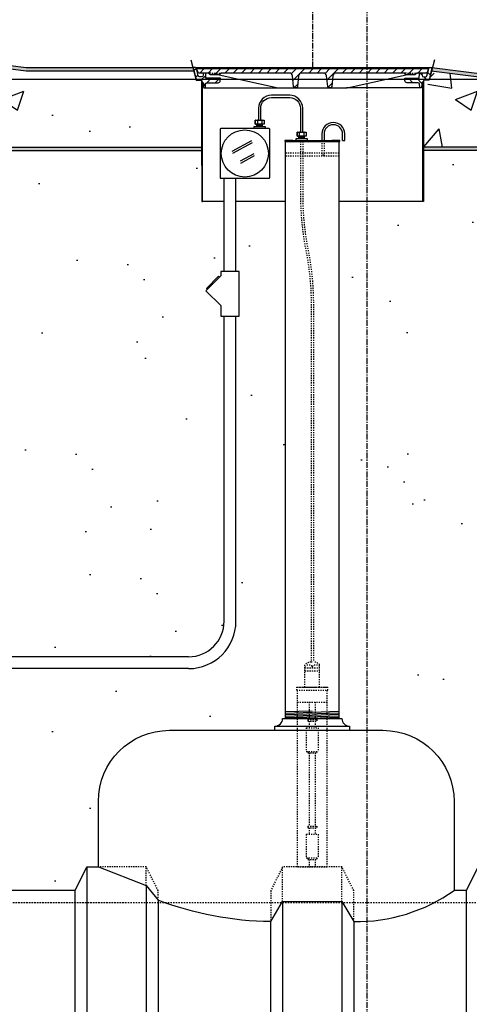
# Model space of a CAD drawing. Extents: x -169 to 6736, y -208 to 3022.
# Tile 521 of 656: x 6106 to 6144, y 342 to 425. Entities that reach past the tile are written whole.
import ezdxf

# ---------------------------------------------------------------- set-up
doc = ezdxf.new("R2010")
doc.units = 0
doc.header["$MEASUREMENT"] = 0
doc.header["$PDSIZE"] = 1
for name, pattern in [('CENTER1', [0.6625, 0.5, -0.075, 0.0125, -0.075]), ('HIDDEN3', [0.1875, 0.125, -0.0625]), ('HIDDEN5', [0.05, 0.025, -0.025])]:
    doc.linetypes.add(name, pattern=pattern)
doc.layers.get('DEFPOINTS').update_dxf_attribs({"linetype": 'CONTINUOUS'})
for name, color, linetype in [('CENTERLINE', 3, 'CENTER1'), ('CONCRETE-HATCH', 2, 'CONTINUOUS'), ('CONDUIT', 2, 'CONTINUOUS'), ('DIM', 3, 'CONTINUOUS'), ('FREEZE-LINES', 8, 'CONTINUOUS'), ('GALV-4-PIPE', 4, 'CONTINUOUS'), ('J-BOX', 2, 'CONTINUOUS'), ('PEAGRAVEL-HATCH', 3, 'CONTINUOUS'), ('PROBE', 2, 'CONTINUOUS'), ('TANK-BUNG-OPENING-4', 3, 'CONTINUOUS'), ('TANK-MANHOLE-18', 2, 'CONTINUOUS'), ('TANK-MANHOLE-COVER-18', 2, 'CONTINUOUS'), ('TANK-MANHOLE-COVER-HATCH-18', 7, 'CONTINUOUS'), ('TANK-MANHOLE-HATCH-18', 7, 'CONTINUOUS'), ('TANK-SLAB', 6, 'CONTINUOUS'), ('TANK-UST', 5, 'CONTINUOUS'), ('TANK-UST-RIB', 7, 'CONTINUOUS')]:
    doc.layers.add(name, color=color, linetype=linetype)
doc.styles.add('SIMPLEX', font='simplex')
doc.dimstyles.new('DIM64', dxfattribs={"dimscale": 64, "dimtxt": 0.09375, "dimasz": 0.09375, "dimexe": 0.0625, "dimexo": 0.0625, "dimgap": 0.046875, "dimtad": 1, "dimdec": 4, "dimzin": 3, "dimdsep": 46, "dimlunit": 4, "dimtxsty": 'SIMPLEX', "dimcen": 0, "dimclrd": 256, "dimclre": 256, "dimclrt": 256, "dimadec": 0, "dimazin": 0, "dimtfac": 1, "dimtdec": 4, "dimtmove": 0, "dimatfit": 3, "dimfxl": 1, "dimfrac": 2, "dimtolj": 1, "dimtzin": 0, "dimarcsym": 0})
pattern_1 = [(45, (4564.81933, -564.00736), (-0.35355339, 0.35355339), [])]

# ---------------------------------------------------------------- blocks, each defined once
blk = doc.blocks.new('*D71')
at = {"layer": 'DEFPOINTS', "color": 0, "transparency": 16777216}
for p in [(5827.154, 410.007), (6443.911, 410.007), (5827.154, 136.516)]:
    blk.add_point(p, dxfattribs=at)
at = {"layer": 'DIM', "lineweight": -2, "transparency": 16777216}
for p, q in [((5827.154, 406.007), (5827.154, 132.516)), ((6443.911, 406.007), (6443.911, 132.516)), ((6437.911, 136.516), (5833.154, 136.516))]:
    blk.add_line(p, q, dxfattribs=at)
at = {"layer": 'DIM', "transparency": 16777216}
for points in [[(5833.154, 137.516), (5833.154, 135.516), (5827.154, 136.516)], [(6437.911, 137.516), (6437.911, 135.516), (6443.911, 136.516)]]:
    blk.add_solid(points, dxfattribs=at)
at = {"layer": 'DIM', "transparency": 16777216, "insert": (6135.532, 144.087), "char_height": 6, "attachment_point": 5, "style": 'SIMPLEX'}
blk.add_mtext('\\A1;51\'-4 3/4" (F.V. TANK SLAB)', dxfattribs=at)

msp = doc.modelspace()

# ---------------------------------------------------------------- hatches: boundary and pattern name
at = {"layer": 'CONCRETE-HATCH'}
h = msp.add_hatch(dxfattribs=at)
h.set_pattern_fill('AR-CONC', color=256, scale=2.67, style=0)
h.set_pattern_definition([(50, (6102.026, 414.289), (19.151, -1.675), [2.0025, -22.0275]), (355, (6102.026, 414.289), (-3.705, 20.084), [1.602, -17.622]), (100.45, (6103.622, 414.149), (15.446, 18.408), [1.702, -18.7205]), (46.18, (6102.026, 419.629), (28.495, -4.42), [3.004, -33.041]), (96.64, (6104.4, 419.26), (24.955, 26.01), [2.553, -28.081]), (351.18, (6102.026, 419.63), (24.955, 26.01), [2.403, -26.433]), (21, (6104.696, 418.294), (15.937, -10.75), [2.0025, -22.0275]), (326, (6104.696, 418.294), (6.497, 19.362), [1.602, -17.622]), (71.45, (6106.024, 417.398), (22.434, 8.612), [1.702, -18.7205]), (37.5, (6102.026, 414.2886), (0.3247, 8.8883), [0, -17.4084, 0, -17.889, 0, -17.6887]), (7.5, (6102.026, 414.289), (7.024, 10.531), [0, -10.1994, 0, -17.0079, 0, -6.7417]), (327.5, (6096.072, 414.2886), (14.253, -0.6022), [0, -6.675, 0, -20.826, 0, -27.6345]), (317.5, (6093.402, 414.289), (15.571, 2.673), [0, -8.6775, 0, -13.8306, 0, -19.6245])])
h.paths.add_polyline_path([(6121.58181, 419.87263), (6121.5553, 419.92254), (6121.51047, 419.94932), (6121.12458, 419.94932), (6120.91665, 420.72611), (6106.76171, 420.72611), (6102.81843, 421.21902), (6102.81843, 419.6672), (6103.53386, 418.79096), (6103.53386, 415.964), (6102.02592, 415.964), (6102.02592, 414.28861), (6121.58181, 414.28861)])
h = msp.add_hatch(dxfattribs=at)
h.set_pattern_fill('AR-CONC', color=256, scale=2.67, style=0)
h.set_pattern_definition([(50, (6140.302, 414.289), (19.15085, -1.6755), [2.0025, -22.0275]), (355, (6140.302, 414.289), (-3.7047, 20.0835), [1.602, -17.622]), (100.4514, (6141.898, 414.149), (15.4462, 18.408), [1.7019, -18.7205]), (46.184, (6140.302, 419.629), (28.4953, -4.4194), [3.0038, -33.0412]), (96.636, (6142.676, 419.26), (24.9555, 26.009), [2.5528, -28.0807]), (351.184, (6140.302, 419.63), (24.9555, 26.009), [2.403, -26.433]), (21, (6142.972, 418.294), (15.9374, -10.7499), [2.0025, -22.0275]), (326, (6142.972, 418.294), (6.4965, 19.3615), [1.602, -17.622]), (71.4514, (6144.3, 417.398), (22.434, 8.6116), [1.7019, -18.7205]), (37.5, (6140.302, 414.2886), (0.32467, 8.88827), [0, -17.4084, 0, -17.889, 0, -17.68875]), (7.5, (6140.302, 414.289), (7.02396, 10.5308), [0, -10.1994, 0, -17.0079, 0, -6.74175]), (327.5, (6134.3476, 414.2886), (14.25306, -0.60222), [0, -6.675, 0, -20.826, 0, -27.6345]), (317.5, (6131.678, 414.289), (15.57107, 2.6728), [0, -8.6775, 0, -13.8306, 0, -19.6245])])
h.paths.add_polyline_path([(6443.62935, 419.72611), (6148.98683, 419.72611), (6142.49842, 420.53716), (6140.9163, 420.53716), (6140.30173, 418.24118), (6140.30173, 414.28861), (6443.62935, 414.28861)])
at = {"layer": 'PEAGRAVEL-HATCH'}
h = msp.add_hatch(dxfattribs=at)
h.set_pattern_fill('AR-SAND', color=256, scale=7.5, style=0)
h.set_pattern_definition([(37.5, (6102.004, 397.787), (-0.4725, 14.451), [0, -11.4, 0, -12.75, 0, -12.1875]), (7.5, (6102.004, 397.787), (13.273, 21.166), [0, -6.15, 0, -10.275, 0, -3.9375]), (327.5, (6092.779, 397.787), (23.356, 0.0424), [0, -3.75, 0, -13.5, 0, -17.625]), (317.5, (6092.78, 397.787), (22.546, 6.583), [0, -1.875, 0, -8.85, 0, -10.125])])
h.paths.add_polyline_path([(6121.58181, 412.74358), (6121.58181, 414.00736), (6102.02592, 414.00736), (6102.02592, 413.90406), (6102.00422, 410.75736), (6102.00422, 397.78672), (6121.58181, 397.78672)])
h = msp.add_hatch(dxfattribs=at)
h.set_pattern_fill('AR-SAND', color=256, scale=7.5, style=0)
h.set_pattern_definition([(37.5, (6133.154, 290.516), (-0.47245, 14.4512), [0, -11.4, 0, -12.75, 0, -12.1875]), (7.5, (6133.154, 290.516), (13.2733, 21.166), [0, -6.15, 0, -10.275, 0, -3.9375]), (327.5, (6123.929, 290.516), (23.3561, 0.0424), [0, -3.75, 0, -13.5, 0, -17.625]), (317.5, (6123.93, 290.516), (22.546, 6.5826), [0, -1.875, 0, -8.85, 0, -10.125])])
h.paths.add_polyline_path([(6213.65422, 414.00736), (6140.30173, 414.00736), (6140.30173, 412.74358), (6140.28582, 409.69624), (6140.23866, 409.69624), (6133.15422, 409.69624), (6133.15422, 366.04592), (6133.40422, 366.04592, 0.41421356), (6134.05342, 365.39672), (6134.05342, 365.04592), (6136.86462, 365.04592, -0.41421356), (6142.86462, 359.04592), (6142.86462, 351.51592), (6143.90422, 351.51592), (6144.90422, 353.51592), (6149.90422, 353.51592), (6150.90422, 351.51592), (6155.44024, 351.51592, -0.40059159), (6213.65422, 290.51592)])
h = msp.add_hatch(dxfattribs=at)
h.set_pattern_fill('AR-SAND', color=256, scale=7.5, style=0)
h.set_pattern_definition([(37.5, (6103.111, 351.516), (-0.4725, 14.4512), [0, -11.4, 0, -12.75, 0, -12.1875]), (7.5, (6103.111, 351.516), (13.2733, 21.166), [0, -6.15, 0, -10.275, 0, -3.9375]), (327.5, (6093.886, 351.516), (23.356, 0.0424), [0, -3.75, 0, -13.5, 0, -17.625]), (317.5, (6093.886, 351.516), (22.546, 6.5826), [0, -1.875, 0, -8.85, 0, -10.125])])
h.paths.add_polyline_path([(6128.65422, 409.69624), (6124.4679, 409.69624), (6124.4679, 403.79544), (6124.7457, 403.79544), (6124.7457, 400.01755), (6124.4679, 400.01755), (6124.4679, 374.25844, -0.41421356), (6120.4679, 370.25844), (6105.35699, 370.25844), (6105.35699, 369.86125), (6105.17136, 369.86125), (6105.17136, 369.90728), (6104.61448, 369.90728), (6104.61448, 369.86125), (6104.10384, 369.82554), (6104.10384, 369.41265), (6103.98009, 369.41265), (6103.98009, 368.51547), (6103.36134, 368.51547), (6103.36134, 359.01592, 0.41421356), (6103.11134, 358.76592), (6103.11134, 357.76592), (6103.9948, 357.76592), (6104.23133, 357.76592), (6103.4948, 356.45069), (6103.4948, 356.05233, -0.41421356), (6103.2448, 355.80233), (6103.11134, 355.80233), (6103.11134, 351.51592), (6110.90422, 351.51592), (6111.90422, 353.51592), (6112.86617, 353.51592), (6112.86617, 359.04592, -0.41421356), (6118.86617, 365.04592), (6127.75502, 365.04592), (6127.75502, 365.39672, 0.41421356), (6128.40422, 366.04592), (6128.65422, 366.04592)])
h = msp.add_hatch(dxfattribs=at)
h.set_pattern_fill('AR-SAND', color=256, scale=7.5, style=0)
h.set_pattern_definition([(37.5, (6122.656, 404.919), (-0.472, 14.451), [0, -11.4, 0, -12.75, 0, -12.1875]), (7.5, (6122.656, 404.92), (13.273, 21.166), [0, -6.15, 0, -10.275, 0, -3.9375]), (327.5, (6113.431, 404.919), (23.356, 0.042), [0, -3.75, 0, -13.5, 0, -17.625]), (317.5, (6113.431, 404.92), (22.546, 6.583), [0, -1.875, 0, -8.85, 0, -10.125])])
h.paths.add_polyline_path([(6123.4679, 409.69624), (6121.64363, 409.69624), (6121.58181, 409.69624), (6121.58181, 397.78672), (6123.4679, 397.78672), (6123.4679, 400.01755), (6123.1901, 400.01755), (6123.1901, 400.90647), (6121.93298, 402.16358), (6122.05084, 402.28144), (6121.97227, 402.36001), (6122.99368, 403.38142), (6123.07225, 403.30285), (6123.1901, 403.4207), (6123.1901, 403.79544), (6123.4679, 403.79544)])
h = msp.add_hatch(dxfattribs=at)
h.set_pattern_fill('AR-SAND', color=256, scale=7.5, style=0)
h.set_pattern_definition([(37.5, (6097.656, 381.764), (-0.4725, 14.451), [0, -11.4, 0, -12.75, 0, -12.1875]), (7.5, (6097.656, 381.764), (13.273, 21.166), [0, -6.15, 0, -10.275, 0, -3.9375]), (327.5, (6088.431, 381.764), (23.356, 0.0424), [0, -3.75, 0, -13.5, 0, -17.625]), (317.5, (6088.43, 381.764), (22.546, 6.583), [0, -1.875, 0, -8.85, 0, -10.125])])
h.paths.add_polyline_path([(6123.4679, 397.78672), (6097.65596, 397.78672), (6097.6577, 392.8692, -0.00822165), (6101.86745, 391.0267, -0.33671624), (6103.11134, 389.38903), (6103.11134, 381.7636), (6123.4679, 381.7636)])
h = msp.add_hatch(dxfattribs=at)
h.set_pattern_fill('AR-SAND', color=256, scale=7.5, style=0)
h.set_pattern_definition([(37.5, (6103.111, 371.258), (-0.4725, 14.451), [0, -11.4, 0, -12.75, 0, -12.1875]), (7.5, (6103.111, 371.258), (13.273, 21.166), [0, -6.15, 0, -10.275, 0, -3.9375]), (327.5, (6093.886, 371.258), (23.356, 0.0424), [0, -3.75, 0, -13.5, 0, -17.625]), (317.5, (6093.886, 371.258), (22.546, 6.583), [0, -1.875, 0, -8.85, 0, -10.125])])
h.paths.add_polyline_path([(6123.4679, 381.7636), (6104.23133, 381.7636), (6103.4948, 380.44837), (6103.4948, 380.05001, -0.41421356), (6103.2448, 379.80001), (6103.11134, 379.80001), (6103.11134, 378.2636, 0.41421356), (6103.36134, 378.0136), (6103.36134, 373.0014), (6103.98009, 373.0014), (6103.98009, 372.10422), (6104.10384, 372.10422), (6104.10384, 371.69133), (6104.62686, 371.65476), (6104.62686, 371.85709), (6104.67735, 371.85709, 0.35188198), (6104.69185, 371.86873, 1.23448552), (6104.62686, 371.82584, 0.55599446), (6104.69502, 371.75358, -0.12304611), (6104.69185, 371.86873, -0.3518816), (6104.67735, 371.85709), (6104.689, 371.85348, -0.83045346), (6105.15587, 371.86873, 0.35188118), (6105.17037, 371.85709), (6105.22086, 371.85709), (6105.22086, 371.65562), (6105.35699, 371.65562), (6105.35699, 371.25844), (6120.4679, 371.25844, 0.41421356), (6123.4679, 374.25844)])
at = {"layer": 'TANK-MANHOLE-COVER-HATCH-18', "linetype": 'Continuous'}
h = msp.add_hatch(dxfattribs=at)
h.set_pattern_fill('LINE', color=256, scale=4, angle=45, style=0)
h.set_pattern_definition(pattern_1)
h.paths.add_polyline_path([(6121.17551, 420.91443), (6121.18106, 420.85062), (6121.27298, 420.59877, 0.31505809), (6121.36105, 420.53716), (6122.11314, 420.53716, -0.20068244), (6122.17988, 420.50925), (6122.27943, 420.40834, 0.20068244), (6122.34617, 420.38042), (6122.68597, 420.38042), (6123.02578, 420.38042, 0.20067998), (6123.09252, 420.40834), (6123.19206, 420.50925, -0.20067998), (6123.2588, 420.53716), (6128.97748, 420.53716, -0.38336671), (6129.22607, 420.31372), (6129.32155, 419.42017, 0.38336671), (6129.47691, 419.28052), (6129.50374, 419.28052, 0.38336671), (6129.6591, 419.42017), (6129.75455, 420.31337, -0.38376912), (6130.00352, 420.53716), (6131.86628, 420.53716, -0.38581775), (6132.11684, 420.31159), (6132.21065, 419.42042, 0.38381878), (6132.36604, 419.28052), (6132.39431, 419.28052, 0.38381878), (6132.5497, 419.42042), (6132.64369, 420.31333, -0.38381878), (6132.89231, 420.53716), (6138.61239, 420.53716, -0.20067998), (6138.67913, 420.50925), (6138.77868, 420.40834, 0.20067998), (6138.84542, 420.38042), (6139.18522, 420.38042), (6139.52502, 420.38042, 0.20068244), (6139.59176, 420.40834), (6139.69131, 420.50925, -0.20068244), (6139.75805, 420.53716), (6140.50876, 420.53716, 0.31505687), (6140.59682, 420.59877), (6140.68874, 420.85062), (6140.69429, 420.91443), (6130.9356, 420.91443)])
at = {"layer": 'TANK-MANHOLE-HATCH-18', "linetype": 'Continuous'}
h = msp.add_hatch(dxfattribs=at)
h.set_pattern_fill('LINE', color=256, scale=4, angle=45, style=0)
h.set_pattern_definition(pattern_1)
h.paths.add_polyline_path([(6121.70674, 419.72568), (6121.74141, 419.33747, 0.45806569), (6121.8183, 419.28226, 0.46914088), (6121.89535, 419.33974), (6121.90929, 419.60455, -0.39889443), (6122.03411, 419.72298), (6122.962, 419.72298, 0.39805028), (6123.14921, 419.90008), (6123.16033, 420.10025), (6121.93421, 420.10025), (6121.91477, 420.47787, 0.39923087), (6121.85235, 420.53716), (6121.77333, 420.53716, 0.39953151), (6121.71091, 420.47781), (6121.70476, 420.35585, -0.39953151), (6121.56432, 420.22231), (6121.38605, 420.22231, -0.34858266), (6121.29475, 420.29476), (6121.14517, 420.93605, 0.34699278), (6121.05479, 421.00736), (6120.87171, 421.00736), (6121.08955, 420.06802, 0.34818324), (6121.21131, 419.97125), (6121.49175, 419.97125, -0.40020821), (6121.58609, 419.88201), (6121.59161, 419.78262), (6121.64449, 419.78262, -0.38836603)])
h = msp.add_hatch(dxfattribs=at)
h.set_pattern_fill('LINE', color=256, scale=4, angle=135, style=0)
h.set_pattern_definition([(135, (4564.81933, -564.00736), (-0.35355339, -0.35355339), [])])
h.paths.add_polyline_path([(6140.16504, 420.35585), (6140.15889, 420.47781, 0.39953151), (6140.09647, 420.53716), (6140.01745, 420.53716, 0.39923087), (6139.95503, 420.47787), (6139.9356, 420.10025), (6138.70947, 420.10025), (6138.72059, 419.90008, 0.39805028), (6138.90781, 419.72298), (6139.83569, 419.72298, -0.39889443), (6139.96052, 419.60455), (6139.97445, 419.33974, 0.46914088), (6140.05151, 419.28226, 0.45806569), (6140.1284, 419.33747), (6140.16306, 419.72568, -0.38836603), (6140.22531, 419.78262), (6140.27819, 419.78262), (6140.28371, 419.88201, -0.40020821), (6140.37805, 419.97125), (6140.65849, 419.97125, 0.34818324), (6140.78026, 420.06802), (6140.9981, 421.00736), (6140.81501, 421.00736, 0.34699278), (6140.72463, 420.93605), (6140.57505, 420.29476, -0.34858266), (6140.48375, 420.22231), (6140.30549, 420.22231, -0.39953151)])
at = {"layer": 'TANK-SLAB'}
for points in [[(6120.87795, 421.00736), (6106.77922, 421.00736), (6102.77922, 421.50736), (6102.77922, 421.22392), (6106.76171, 420.72611), (6120.94317, 420.72611)], [(6443.9106, 420.00736), (6149.00434, 420.00736), (6141.00434, 421.00736), (6140.94046, 420.7319), (6148.98683, 419.72611), (6443.62935, 419.72611), (6443.62935, 414.28861), (6140.28582, 414.28861), (6140.28582, 414.00736), (6443.9106, 414.00736)], [(6121.59509, 414.28861), (6102.00422, 414.28861), (6102.00422, 414.00736), (6121.59509, 414.00736)]]:
    msp.add_hatch(color=256, dxfattribs=at).paths.add_polyline_path(points)

# ---------------------------------------------------------------- linework, layer by layer
at = {"layer": 'CENTERLINE'}
msp.add_line((6130.94114, 421.00736), (6130.94114, 465.14738), dxfattribs=at)
at = {"layer": 'CONDUIT'}
for p, q in [((6123.4679, 403.79544), (6123.4679, 411.65995)), ((6124.4679, 403.79544), (6124.4679, 411.65995)), ((6123.4679, 374.25844), (6123.4679, 400.01755)), ((6124.4679, 374.25844), (6124.4679, 400.01755)), ((6120.4679, 371.25844), (6105.35699, 371.25844)), ((6120.4679, 370.25844), (6105.35699, 370.25844))]:
    msp.add_line(p, q, dxfattribs=at)
msp.add_lwpolyline([(6123.1901, 403.4207), (6121.93298, 402.16358), (6123.1901, 400.90647), (6123.1901, 400.01755), (6124.7457, 400.01755), (6124.7457, 403.79544), (6123.1901, 403.79544)], close=True, dxfattribs=at)
msp.add_lwpolyline([(6123.07225, 403.30285), (6122.99368, 403.38142), (6121.97227, 402.36001), (6122.05084, 402.28144)], dxfattribs=at)
for radius in [3, 4]:
    msp.add_arc((6120.4679, 374.25844), radius, 270, 0, dxfattribs=at)
at = {"layer": 'DEFPOINTS'}
for points in [[(6120.65924, 421.66444), (6121.11834, 419.94932), (6121.50423, 419.94932), (6121.54906, 419.92254), (6121.57556, 419.87263), (6121.57556, 412.74358)], [(6120.65924, 421.66444), (6121.11834, 419.94932), (6121.50423, 419.94932), (6121.54906, 419.92254), (6121.57556, 419.87263), (6121.57556, 412.74358)], [(6120.66548, 421.66444), (6121.12458, 419.94932), (6121.51047, 419.94932), (6121.5553, 419.92254), (6121.58181, 419.87263), (6121.58181, 412.74358)], [(6141.21181, 421.66444), (6140.75271, 419.94932), (6140.36682, 419.94932), (6140.32199, 419.92254), (6140.29548, 419.87263), (6140.29548, 412.74358)], [(6141.21181, 421.66444), (6140.75271, 419.94932), (6140.36682, 419.94932), (6140.32199, 419.92254), (6140.29548, 419.87263), (6140.29548, 412.74358)], [(6141.21805, 421.66444), (6140.75895, 419.94932), (6140.37306, 419.94932), (6140.32823, 419.92254), (6140.30173, 419.87263), (6140.30173, 412.74358)]]:
    msp.add_lwpolyline(points, dxfattribs=at)
at = {"layer": 'FREEZE-LINES', "color": 8, "linetype": 'CENTER1'}
msp.add_line((6135.53241, 0), (6135.53241, 540), dxfattribs=at)
at = {"layer": 'FREEZE-LINES', "linetype": 'Continuous'}
msp.add_line((6657.53241, 420.00736), (5613.53241, 420.00736), dxfattribs=at)
at = {"layer": 'GALV-4-PIPE', "color": 7}
for p, q in [((6129.26891, 414.83338), (6132.54177, 414.83338)), ((6130.90422, 366.67545), (6128.65422, 366.59967)), ((6133.15422, 366.62617), (6128.65422, 366.47459)), ((6133.15422, 366.5011), (6128.65422, 366.34952)), ((6133.15422, 366.37603), (6128.65422, 366.22445)), ((6133.15422, 366.25096), (6128.65422, 366.09938)), ((6133.15422, 366.12589), (6130.77922, 366.04589))]:
    msp.add_line(p, q, dxfattribs=at)
at = {"layer": 'GALV-4-PIPE', "color": 7, "linetype": 'HIDDEN5'}
for p, q in [((6133.15422, 413.77088), (6128.65422, 413.77088)), ((6133.15422, 413.52088), (6128.65422, 413.52088))]:
    msp.add_line(p, q, dxfattribs=at)
at = {"layer": 'GALV-4-PIPE'}
msp.add_lwpolyline([(6129.33141, 414.77088), (6129.26891, 414.83338), (6128.59396, 414.83338), (6128.59396, 414.77088), (6133.21672, 414.77088), (6133.21672, 414.83338), (6132.54177, 414.83338), (6132.47927, 414.77088)], dxfattribs=at)
msp.add_lwpolyline([(6133.15422, 366.04592), (6133.15422, 366.04592), (6128.65422, 366.04592), (6128.65422, 366.04592), (6128.65422, 414.77088), (6133.15422, 414.77088)], close=True, dxfattribs=at)
at = {"layer": 'J-BOX', "color": 7}
for p, q in [((6124.15392, 413.94723), (6125.80631, 414.85258)), ((6124.19949, 413.76586), (6125.85188, 414.67121)), ((6124.85484, 413.11857), (6125.99419, 413.74283)), ((6124.86613, 412.9372), (6126.02403, 413.57162))]:
    msp.add_line(p, q, dxfattribs=at)
at = {"layer": 'J-BOX'}
msp.add_lwpolyline([(6127.31246, 411.71551), (6127.31246, 415.79314, 0.41421356), (6127.2569, 415.8487), (6123.17927, 415.8487, 0.41421356), (6123.12371, 415.79314), (6123.12371, 411.71551, 0.41421356), (6123.17927, 411.65995), (6127.2569, 411.65995, 0.41421356)], format="xyb", close=True, dxfattribs=at)
msp.add_circle((6125.21809, 413.75432), 1.98948, dxfattribs=at)
at = {"layer": 'PROBE'}
for p, q in [((6126.22385, 416.0062), (6126.22385, 416.21742)), ((6126.7127, 416.0062), (6126.7127, 416.21742)), ((6129.76372, 414.99088), (6129.76372, 415.20209)), ((6130.25257, 414.99088), (6130.25257, 415.20209))]:
    msp.add_line(p, q, dxfattribs=at)
at = {"layer": 'PROBE', "color": 7}
for p, q in [((6126.7127, 416.11181), (6126.22385, 416.11181)), ((6130.25257, 415.09649), (6129.76372, 415.09649))]:
    msp.add_line(p, q, dxfattribs=at)
at = {"layer": 'PROBE', "color": 2}
for p, q in [((6131.70783, 415.40246), (6131.70783, 414.83338)), ((6133.45783, 414.83338), (6133.64533, 414.83338))]:
    msp.add_line(p, q, dxfattribs=at)
at = {"layer": 'PROBE', "color": 2, "linetype": 'HIDDEN5'}
for p in [(6131.70783, 414.83338), (6131.89533, 413.60772)]:
    msp.add_line(p, (6131.70783, 413.60772), dxfattribs=at)
at = {"layer": 'PROBE', "color": 1, "linetype": 'HIDDEN5'}
for p, q in [((6130.81047, 370.81515), (6130.99797, 370.81515)), ((6130.27922, 368.67765), (6130.27922, 370.56515)), ((6130.27922, 370.31515), (6131.52922, 370.31515)), ((6130.27922, 370.06515), (6131.52922, 370.06515)), ((6130.90422, 370.44015), (6130.90422, 370.31515)), ((6131.52922, 368.67765), (6131.52922, 370.56515)), ((6129.59172, 368.67765), (6132.21672, 368.67765)), ((6129.59172, 368.42765), (6129.59172, 368.67765)), ((6129.59172, 368.42765), (6132.21672, 368.42765)), ((6129.65422, 368.67765), (6132.15422, 368.67765)), ((6129.65422, 353.51515), (6129.65422, 368.42765)), ((6132.15422, 353.51515), (6132.15422, 368.42765)), ((6132.21672, 368.42765), (6132.21672, 368.67765)), ((6129.65422, 367.42765), (6132.15422, 367.42765)), ((6130.65422, 367.42765), (6130.65422, 365.94796)), ((6131.15422, 367.42765), (6131.15422, 365.94796)), ((6130.52922, 365.94796), (6130.52922, 365.82296)), ((6130.52922, 365.94796), (6131.27922, 365.94796)), ((6130.52922, 365.82296), (6131.27922, 365.82296)), ((6130.65422, 365.82296), (6130.65422, 365.26515)), ((6131.15422, 365.82296), (6131.15422, 365.26515)), ((6131.27922, 365.94796), (6131.27922, 365.82296)), ((6130.40422, 365.26515), (6131.40422, 365.26515)), ((6130.40422, 365.26515), (6130.40422, 363.26515)), ((6131.40422, 365.26515), (6131.40422, 363.26515)), ((6130.40422, 363.26515), (6131.40422, 363.26515)), ((6130.52922, 363.26515), (6130.52922, 363.14015)), ((6130.52922, 363.14015), (6131.27922, 363.14015)), ((6130.65422, 363.14015), (6130.65422, 356.94797)), ((6131.15422, 363.14015), (6131.15422, 356.94797)), ((6131.27922, 363.26515), (6131.27922, 363.14015)), ((6130.52922, 356.94797), (6130.52922, 356.82297)), ((6130.52922, 356.94797), (6131.27922, 356.94797)), ((6130.52922, 356.82297), (6131.27922, 356.82297)), ((6130.65422, 356.82297), (6130.65422, 356.26515)), ((6130.65422, 356.82297), (6130.65422, 356.26515)), ((6131.15422, 356.82297), (6131.15422, 356.26515)), ((6131.15422, 356.82297), (6131.15422, 356.26515)), ((6131.27922, 356.94797), (6131.27922, 356.82297)), ((6130.40422, 356.26515), (6131.40422, 356.26515)), ((6130.40422, 356.26515), (6130.40422, 354.26515)), ((6131.40422, 356.26515), (6131.40422, 354.26515)), ((6130.40422, 354.26515), (6131.40422, 354.26515)), ((6130.52922, 354.26515), (6130.52922, 354.14015)), ((6131.27922, 354.26515), (6131.27922, 354.14015)), ((6129.65422, 353.51515), (6132.15422, 353.51515)), ((6129.65422, 353.51515), (6132.15422, 353.51515)), ((6130.52922, 354.14015), (6131.27922, 354.14015)), ((6130.65422, 354.14015), (6130.65422, 353.51515)), ((6131.15422, 354.14015), (6131.15422, 353.51515))]:
    msp.add_line(p, q, dxfattribs=at)
at = {"layer": 'PROBE'}
msp.add_lwpolyline([(6130.09685, 415.55228), (6130.09685, 417.57011, 0.41421356), (6129.0031, 418.66386), (6127.46323, 418.66386, 0.41421356), (6126.36948, 417.57011), (6126.36948, 416.56761), (6126.55698, 416.56761), (6126.55698, 417.57011, -0.41421356), (6127.46323, 418.47636), (6129.0031, 418.47636, -0.41421356), (6129.90935, 417.57011), (6129.90935, 415.55228)], format="xyb", close=True, dxfattribs=at)
at = {"layer": 'PROBE', "color": 7}
for points in [[(6126.11426, 416.56761, 0.41421356), (6126.08301, 416.53636), (6126.08301, 416.24867, 0.41421356), (6126.11426, 416.21742)], [(6126.24187, 416.56761, -0.41421356), (6126.27312, 416.53636), (6126.27312, 416.24867, -0.41421356), (6126.24187, 416.21742)], [(6126.30437, 416.56761, 0.41421356), (6126.27312, 416.53636), (6126.27312, 416.24867, 0.41421356), (6126.30437, 416.21742)], [(6126.62208, 416.56761, -0.41421356), (6126.65333, 416.53636), (6126.65333, 416.24867, -0.41421356), (6126.62208, 416.21742)], [(6126.68458, 416.56761, 0.41421356), (6126.65333, 416.53636), (6126.65333, 416.24867, 0.41421356), (6126.68458, 416.21742)], [(6126.81219, 416.56761, -0.41421356), (6126.84344, 416.53636), (6126.84344, 416.24867, -0.41421356), (6126.81219, 416.21742)], [(6129.65413, 415.55228, 0.41421356), (6129.62288, 415.52103), (6129.62288, 415.23334, 0.41421356), (6129.65413, 415.20209)], [(6129.78174, 415.55228, -0.41421356), (6129.81299, 415.52103), (6129.81299, 415.23334, -0.41421356), (6129.78174, 415.20209)], [(6129.84424, 415.55228, 0.41421356), (6129.81299, 415.52103), (6129.81299, 415.23334, 0.41421356), (6129.84424, 415.20209)], [(6130.16195, 415.55228, -0.41421356), (6130.1932, 415.52103), (6130.1932, 415.23334, -0.41421356), (6130.16195, 415.20209)], [(6130.22445, 415.55228, 0.41421356), (6130.1932, 415.52103), (6130.1932, 415.23334, 0.41421356), (6130.22445, 415.20209)], [(6130.35206, 415.55228, -0.41421356), (6130.38331, 415.52103), (6130.38331, 415.23334, -0.41421356), (6130.35206, 415.20209)]]:
    msp.add_lwpolyline(points, format="xyb", dxfattribs=at)
at = {"layer": 'PROBE'}
for points in [[(6126.08301, 416.56761), (6126.84344, 416.56761), (6126.84344, 416.21742), (6126.08301, 416.21742)], [(6129.62288, 415.55228), (6130.38331, 415.55228), (6130.38331, 415.20209), (6129.62288, 415.20209)]]:
    msp.add_lwpolyline(points, close=True, dxfattribs=at)
for points in [[(6126.94997, 415.8487), (6126.94997, 416.0062), (6125.96639, 416.0062), (6125.96639, 415.8487)], [(6130.48985, 414.83338), (6130.48985, 414.99088), (6129.50626, 414.99088), (6129.50626, 414.82923)]]:
    msp.add_lwpolyline(points, dxfattribs=at)
at = {"layer": 'PROBE', "color": 2}
for points in [[(6133.64533, 414.83338), (6133.64533, 415.40246, 1), (6131.70783, 415.40246, 1)], [(6133.45783, 414.83338), (6133.45783, 415.40246, 1), (6131.89533, 415.40246), (6131.89533, 414.83338)]]:
    msp.add_lwpolyline(points, format="xyb", dxfattribs=at)
at = {"layer": 'PROBE', "color": 1, "linetype": 'HIDDEN5', "flags": 128}
for points in [[(6129.91088, 414.77088), (6129.9112, 410.11088, 0.04593196), (6130.34052, 405.69715, -0.04717402), (6130.81047, 401.25233), (6130.81047, 391.79851), (6130.81047, 374.30186), (6130.81047, 370.81515)], [(6130.09838, 414.77088), (6130.09865, 410.12103, 0.04596595), (6130.52358, 405.73815, -0.04711298), (6130.99797, 401.24051), (6130.99797, 392.22921), (6130.99797, 374.73256), (6130.99797, 370.81515)]]:
    msp.add_lwpolyline(points, format="xyb", dxfattribs=at)
at = {"layer": 'PROBE', "color": 2, "linetype": 'HIDDEN5'}
msp.add_lwpolyline([(6131.89533, 414.83338), (6131.89533, 413.60772)], dxfattribs=at)
at = {"layer": 'PROBE', "linetype": 'Continuous'}
for centre in [(6126.11426, 416.24867), (6129.65413, 415.23334)]:
    msp.add_arc(centre, 0.03125, 180, 270, dxfattribs=at)
at = {"layer": 'PROBE', "color": 1, "linetype": 'HIDDEN5'}
for centre, radius, start, end in [((6130.78427, 370.18138), 0.63431, 87.6324466, 142.7698007), ((6131.02418, 370.18138), 0.63431, 37.2301993, 92.3675534), ((6130.59172, 370.09724), 0.46394, 47.6561357, 132.3438643), ((6131.21672, 370.09724), 0.46394, 47.6561357, 132.3438643)]:
    msp.add_arc(centre, radius, start, end, dxfattribs=at)
at = {"layer": 'TANK-BUNG-OPENING-4', "linetype": 'Continuous'}
msp.add_line((6127.75502, 365.39672), (6134.05342, 365.39672), dxfattribs=at)
msp.add_line((6127.75502, 365.39672), (6134.05342, 365.39672), dxfattribs=at)
msp.add_lwpolyline([(6127.75502, 365.04592), (6127.75502, 365.39672, 0.41421356), (6128.40422, 366.04592), (6133.40422, 366.04592, 0.41421356), (6134.05342, 365.39672), (6134.05342, 365.04592)], format="xyb", dxfattribs=at)
msp.add_lwpolyline([(6127.75502, 365.04592), (6127.75502, 365.39672, 0.41421356), (6128.40422, 366.04592), (6133.40422, 366.04592, 0.41421356), (6134.05342, 365.39672), (6134.05342, 365.04592)], format="xyb", dxfattribs=at)
at = {"layer": 'TANK-MANHOLE-18', "color": 7, "linetype": 'Continuous'}
for p, q in [((6121.06728, 421.00736), (6140.81501, 421.00736)), ((6121.81909, 419.28052), (6128.08656, 419.28052)), ((6140.0521, 419.28052), (6133.78387, 419.28052)), ((6123.4679, 409.69624), (6121.64363, 409.69624)), ((6128.65422, 409.69624), (6124.4679, 409.69624)), ((6140.23866, 409.69624), (6133.15422, 409.69624))]:
    msp.add_line(p, q, dxfattribs=at)
at = {"layer": 'TANK-MANHOLE-18', "color": 5, "linetype": 'Continuous'}
msp.add_line((6140.01743, 420.53716), (6140.0951, 420.53716), dxfattribs=at)
at = {"layer": 'TANK-MANHOLE-18', "linetype": 'Continuous'}
for points in [[(6121.77333, 420.53716, 0.39953151), (6121.71091, 420.47781), (6121.70476, 420.35585, -0.39953151), (6121.56432, 420.22231), (6121.38605, 420.22231, -0.34858266), (6121.29475, 420.29476), (6121.14541, 420.93502, 0.35017412), (6121.05479, 421.00736), (6120.87171, 421.00736), (6121.08947, 420.06835, 0.3489397), (6121.21131, 419.97125), (6121.49175, 419.97125, -0.39805274), (6121.58606, 419.8827), (6121.59161, 419.78262), (6121.64449, 419.78262, -0.38836603), (6121.70674, 419.72568), (6121.74141, 419.33747, 0.38836603), (6121.80366, 419.28052), (6121.83294, 419.28052, 0.39889443), (6121.89535, 419.33974), (6121.90929, 419.60455, -0.39889443), (6122.03411, 419.72298), (6122.962, 419.72298, 0.39805028), (6123.14921, 419.90008), (6123.16033, 420.10025), (6121.93421, 420.10025), (6121.91477, 420.47787, 0.39923087), (6121.85235, 420.53716)], [(6140.09647, 420.53716, -0.39953151), (6140.15889, 420.47781), (6140.16504, 420.35585, 0.39953151), (6140.30549, 420.22231), (6140.48375, 420.22231, 0.34858266), (6140.57505, 420.29476), (6140.72439, 420.93502, -0.35017412), (6140.81501, 421.00736), (6140.9981, 421.00736), (6140.78033, 420.06835, -0.3489397), (6140.65849, 419.97125), (6140.37805, 419.97125, 0.39805274), (6140.28375, 419.8827), (6140.27819, 419.78262), (6140.22531, 419.78262, 0.38836603), (6140.16306, 419.72568), (6140.1284, 419.33747, -0.38836603), (6140.06614, 419.28052), (6140.03687, 419.28052, -0.39889443), (6139.97445, 419.33974), (6139.96052, 419.60455, 0.39889443), (6139.83569, 419.72298), (6138.90781, 419.72298, -0.39805028), (6138.72059, 419.90008), (6138.70947, 420.10025), (6139.9356, 420.10025), (6139.95503, 420.47787, -0.39923087), (6140.01745, 420.53716)]]:
    msp.add_lwpolyline(points, format="xyb", close=True, dxfattribs=at)
for points in [[(6121.63739, 419.74933), (6121.59023, 419.74933), (6121.59023, 409.69624), (6121.63739, 409.69624), (6121.63739, 419.78262)], [(6140.23242, 419.74933), (6140.28096, 419.74933), (6140.28096, 409.69624), (6140.23242, 409.69624), (6140.23242, 419.78262)]]:
    msp.add_lwpolyline(points, dxfattribs=at)
at = {"layer": 'TANK-MANHOLE-COVER-18', "linetype": 'Continuous'}
for p, q in [((6122.3517, 420.53716), (6122.11314, 420.53716)), ((6122.4474, 420.53716), (6122.54311, 420.53716)), ((6122.63881, 420.53716), (6122.73452, 420.53716)), ((6122.82883, 420.53716), (6122.92454, 420.53716)), ((6123.02024, 420.53716), (6123.2588, 420.53716)), ((6138.85095, 420.53716), (6138.61239, 420.53716)), ((6138.94665, 420.53716), (6139.04236, 420.53716)), ((6139.13806, 420.53716), (6139.23377, 420.53716)), ((6139.32808, 420.53716), (6139.42379, 420.53716)), ((6139.51949, 420.53716), (6139.75805, 420.53716))]:
    msp.add_line(p, q, dxfattribs=at)
msp.add_lwpolyline([(6130.9356, 420.91443), (6140.69429, 420.91443), (6140.68874, 420.85062), (6140.59682, 420.59877, -0.31505687), (6140.50876, 420.53716), (6139.75805, 420.53716, 0.20068244), (6139.69131, 420.50925), (6139.59176, 420.40834, -0.20068244), (6139.52502, 420.38042), (6139.18522, 420.38042), (6138.84542, 420.38042, -0.20067998), (6138.77868, 420.40834), (6138.67913, 420.50925, 0.20067998), (6138.61239, 420.53716), (6132.89231, 420.53716, 0.38381878), (6132.64369, 420.31333), (6132.5497, 419.42042, -0.38381878), (6132.39431, 419.28052), (6132.36604, 419.28052, -0.38381878), (6132.21065, 419.42042), (6132.11666, 420.31333, 0.38381878), (6131.86628, 420.53716), (6130.00352, 420.53716, 0.38336671), (6129.75459, 420.31372), (6129.6591, 419.42017, -0.38336671), (6129.50374, 419.28052), (6129.47691, 419.28052, -0.38336671), (6129.32155, 419.42017), (6129.22607, 420.31372, 0.38336671), (6128.97748, 420.53716), (6123.2588, 420.53716, 0.20067998), (6123.19206, 420.50925), (6123.09252, 420.40834, -0.20067998), (6123.02578, 420.38042), (6122.68597, 420.38042), (6122.34617, 420.38042, -0.20068244), (6122.27943, 420.40834), (6122.17988, 420.50925, 0.20068244), (6122.11314, 420.53716), (6121.36105, 420.53716, -0.31505809), (6121.27298, 420.59877), (6121.18106, 420.85062), (6121.17551, 420.91443), (6130.9356, 420.91443)], format="xyb", dxfattribs=at)
at = {"layer": 'TANK-MANHOLE-COVER-18', "color": 1, "linetype": 'Continuous'}
msp.add_lwpolyline([(6123.05858, 420.3875), (6128.03253, 419.28643, 0.0545173), (6128.08656, 419.28052), (6133.78387, 419.28052, 0.05450917), (6133.83789, 419.28643), (6138.81261, 420.3875)], format="xyb", dxfattribs=at)
at = {"layer": 'TANK-SLAB'}
for p, q in [((6102.00422, 414.28861), (6121.59509, 414.28861)), ((6102.00422, 414.00736), (6121.59509, 414.00736))]:
    msp.add_line(p, q, dxfattribs=at)
for points in [[(6102.77922, 421.50736), (6106.77922, 421.00736), (6120.87795, 421.00736)], [(6102.77922, 421.22392), (6106.76171, 420.72611), (6120.94317, 420.72611)], [(6141.00434, 421.00736), (6149.00434, 420.00736), (6443.9106, 420.00736), (6443.9106, 414.00736), (6140.28582, 414.00736)], [(6140.94046, 420.7319), (6148.98683, 419.72611), (6443.62935, 419.72611), (6443.62935, 414.28861), (6140.28582, 414.28861)]]:
    msp.add_lwpolyline(points, dxfattribs=at)
at = {"layer": 'TANK-UST'}
for p, q in [((6110.90422, 351.51592), (6101.40422, 351.51592)), ((6143.90422, 351.51592), (6142.86462, 351.51592))]:
    msp.add_line(p, q, dxfattribs=at)
at = {"layer": 'TANK-UST', "color": 5, "linetype": 'Continuous'}
for points in [[(6112.86617, 353.51592), (6112.86617, 359.04592, -0.41421356), (6118.86617, 365.04592), (6136.86462, 365.04592, -0.41421356), (6142.86462, 359.04592), (6142.86462, 351.51592)], [(6134.40422, 348.89092, 0.15789223), (6142.86462, 351.51592)], [(6127.40422, 348.89092, -0.08805212), (6117.90422, 350.69884)]]:
    msp.add_lwpolyline(points, format="xyb", dxfattribs=at)
at = {"layer": 'TANK-UST', "color": 2, "linetype": 'HIDDEN3'}
msp.add_lwpolyline([(6093.90173, 230.51592), (6092.40173, 231.51592), (6086.40173, 231.51592), (6084.90173, 230.51592), (6077.90173, 230.51592), (6076.40173, 231.51592), (6070.40173, 231.51592), (6068.90173, 230.51592), (6024.69467, 230.51592), (6023.19467, 231.51592), (6017.19467, 231.51592), (6015.69467, 230.51592), (5974.90422, 230.51592), (5973.40422, 231.51592), (5951.40422, 231.51592), (5949.90422, 230.51592), (5925.88487, 230.51592), (5921.39167, 230.51592, -0.9539575), (5921.39167, 350.51592), (5925.88487, 350.51592), (6150.88487, 350.51592)], format="xyb", dxfattribs=at)
at = {"layer": 'TANK-UST-RIB', "color": 7}
for p, q in [((6111.90422, 353.51592), (6111.90422, 227.51592)), ((6116.90422, 351.93729), (6116.90422, 227.51592)), ((6128.40422, 350.57842), (6128.40422, 227.51592)), ((6133.40422, 350.57842), (6133.40422, 227.51592))]:
    msp.add_line(p, q, dxfattribs=at)
at = {"layer": 'TANK-UST-RIB', "color": 7, "linetype": 'HIDDEN5', "ltscale": 0.5}
for p, q in [((6116.90422, 351.93729), (6116.90422, 353.51592)), ((6128.40422, 350.57842), (6128.40422, 353.51592)), ((6133.40422, 350.57842), (6133.40422, 353.51592))]:
    msp.add_line(p, q, dxfattribs=at)
at = {"layer": 'TANK-UST-RIB', "color": 5}
for points in [[(6117.90422, 350.69884), (6117.90422, 229.51592), (6116.90422, 227.51592), (6111.90422, 227.51592), (6110.90422, 229.51592), (6110.90422, 351.51592), (6111.90422, 353.51592), (6112.86617, 353.51592), (6116.90422, 351.93729)], [(6149.90422, 227.51592), (6144.90422, 227.51592), (6143.90422, 229.51592), (6143.90422, 351.51592), (6144.90422, 353.51592), (6149.90422, 353.51592), (6150.90422, 351.51592), (6150.90422, 229.51592)], [(6133.40422, 227.51592), (6128.40422, 227.51592), (6127.40422, 229.51592), (6127.40422, 348.89092), (6128.40422, 350.57842), (6133.40422, 350.57842), (6134.40422, 348.89092), (6134.40422, 229.51592)]]:
    msp.add_lwpolyline(points, close=True, dxfattribs=at)
at = {"layer": 'TANK-UST-RIB', "color": 7, "linetype": 'HIDDEN5', "ltscale": 0.5}
for points in [[(6117.90422, 350.69884), (6117.90422, 351.51592), (6116.90422, 353.51592), (6112.86617, 353.51592)], [(6134.40422, 348.89092), (6134.40422, 351.51592), (6133.40422, 353.51592), (6128.40422, 353.51592), (6127.40422, 351.51592), (6127.40422, 348.89092)]]:
    msp.add_lwpolyline(points, dxfattribs=at)

# ---------------------------------------------------------------- dimensions: what is measured, and where the dimension line sits
at = {"layer": 'DIM'}
dim = msp.add_linear_dim(base=(5827.15422, 136.51592), p1=(6443.9106, 410.00736), p2=(5827.15422, 410.00736), angle=180, text='<> (F.V. TANK SLAB)', dimstyle='DIM64', dxfattribs=at)
dim.commit()
dim.dimension.update_dxf_attribs({"geometry": '*D71', "text_midpoint": (6135.53241, 144.08735)})

doc.saveas('drawing.dxf')
